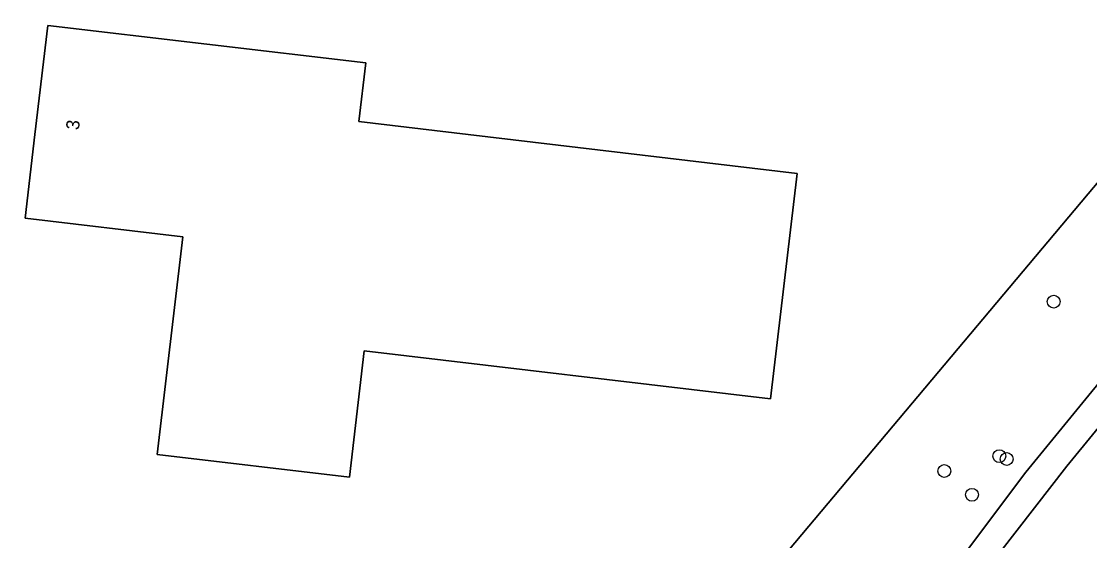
# Model space of a CAD drawing. Extents: x 161928 to 163071, y 386474 to 387428.
# Drawn here: x 162855.6 to 162937, y 387219.1 to 387258.6 of the extents above; entities that cross this region are included whole.
import ezdxf

# ---------------------------------------------------------------- set-up
doc = ezdxf.new("R2010")
doc.units = 0
for name, color, linetype in [('IMGEO_Boom', 7, 'Continuous'), ('IMGEO_Erf', 7, 'Continuous'), ('IMGEO_Groenvoorziening', 7, 'Continuous'), ('IMGEO_Pand', 7, 'Continuous'), ('IMGEO_Pand_nummerreeks', 7, 'Continuous'), ('IMGEO_Voetpad_halfverhard', 7, 'Continuous')]:
    doc.layers.add(name, color=color, linetype=linetype)

msp = doc.modelspace()

# ---------------------------------------------------------------- linework, layer by layer
at = {"layer": 'IMGEO_Boom'}
for centre in [(162934.223, 387237.284), (162930.091, 387225.527), (162930.648, 387225.309), (162925.896, 387224.394), (162928.003, 387222.585)]:
    msp.add_circle(centre, 0.489, dxfattribs=at)
at = {"layer": 'IMGEO_Erf'}
msp.add_lwpolyline([(162914.705, 387247.041), (162912.679, 387229.891), (162881.746, 387233.545), (162880.61, 387223.927), (162865.982, 387225.655), (162867.938, 387242.209), (162855.927, 387243.628), (162856.68, 387250), (162857.661, 387258.304), (162881.855, 387255.445), (162881.328, 387250.984), (162889.657, 387250)], close=True, dxfattribs=at)
msp.add_lwpolyline([(162908.095, 387211.303), (162946.2, 387256.63)], dxfattribs=at)
at = {"layer": 'IMGEO_Groenvoorziening'}
msp.add_lwpolyline([(162953.147, 387250), (162965.881, 387265.539), (162972.274, 387273.065), (162972.503, 387273.116), (162972.798, 387273.167), (162970.824, 387282.195), (162970.785, 387282.157), (162950.517, 387261.112), (162946.2, 387256.63), (162908.095, 387211.303), (162921.061, 387209.902), (162926.787, 387217.968), (162927.206, 387217.787), (162932.094, 387224.308)], close=True, dxfattribs=at)
msp.add_lwpolyline([(162955.911, 387250), (162935.218, 387224.759), (162928.973, 387216.724), (162856.575, 387115.189), (162848.611, 387104.02), (162850.362, 387090.957), (162865.628, 387112.657), (162868.13, 387116.172), (162872.14, 387121.719), (162885.593, 387140.337), (162895.36, 387154.203), (162905.505, 387168.119), (162918.755, 387183.768), (162931.345, 387196.155), (162958.774, 387223.906)], dxfattribs=at)
at = {"layer": 'IMGEO_Pand'}
msp.add_lwpolyline([(162881.746, 387233.545), (162912.679, 387229.891), (162914.705, 387247.041), (162889.657, 387250), (162881.328, 387250.984), (162881.855, 387255.445), (162857.661, 387258.304), (162856.68, 387250), (162855.927, 387243.628), (162867.938, 387242.209), (162865.982, 387225.655), (162880.61, 387223.927)], close=True, dxfattribs=at)
at = {"layer": 'IMGEO_Voetpad_halfverhard'}
for points in [[(162953.147, 387250), (162932.094, 387224.308), (162927.206, 387217.787), (162926.787, 387217.968), (162921.061, 387209.902), (162919.044, 387206.217), (162903.154, 387183.99), (162893.246, 387170.131), (162888.172, 387163.036), (162877.739, 387148.491), (162876.041, 387146.106), (162861.502, 387125.732), (162861.093, 387126.033), (162855.328, 387117.957), (162855.707, 387117.646), (162853.767, 387114.937), (162837.34, 387091.989)], [(162928.973, 387216.724), (162935.218, 387224.759), (162955.911, 387250)]]:
    msp.add_lwpolyline(points, dxfattribs=at)

# ---------------------------------------------------------------- texts
at = {"layer": 'IMGEO_Pand_nummerreeks'}
msp.add_text('3', height=1, rotation=83.26163, dxfattribs=at).set_placement((162860.02, 387250.308))

doc.saveas('drawing.dxf')
